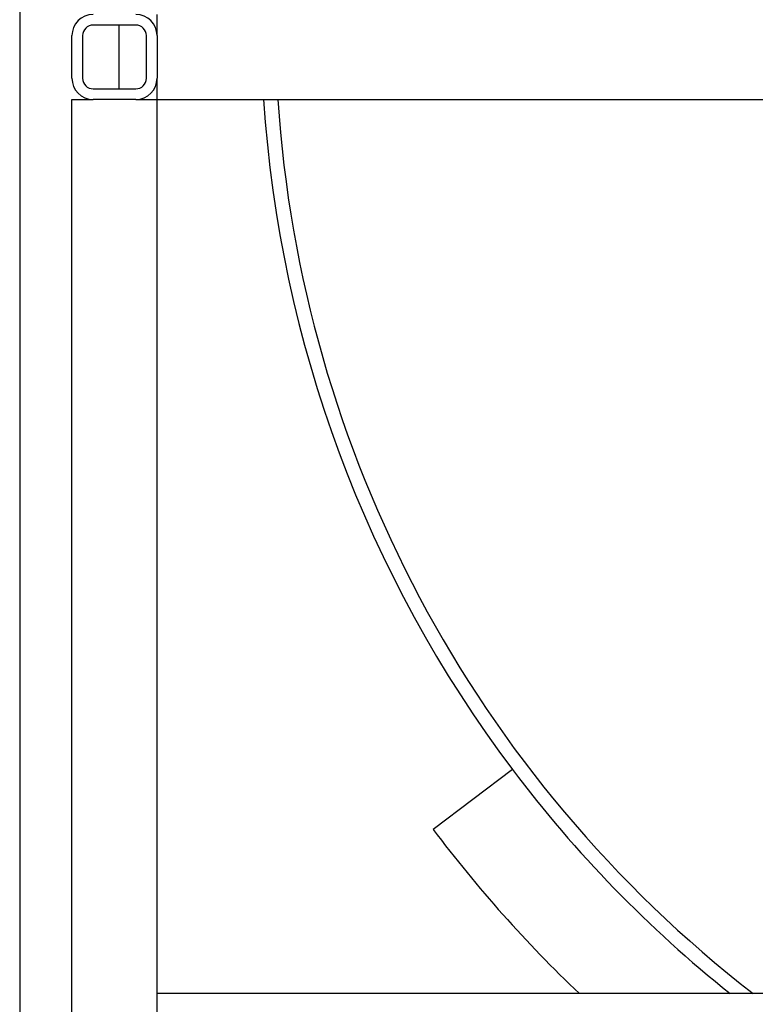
# Model space of a CAD drawing. Header units: inches. Extents: x 5 to 1128, y -85 to 748.
# Tile 563 of 656: x 911 to 924, y 289 to 306. Entities that reach past the tile are written whole.
import ezdxf

# ---------------------------------------------------------------- set-up
doc = ezdxf.new("R2010")
doc.units = ezdxf.units.IN
doc.header["$LTSCALE"] = 32
doc.header["$MEASUREMENT"] = 0
doc.layers.add('Visible (ANSI)', color=7, linetype='Continuous', lineweight=30)

msp = doc.modelspace()

# ---------------------------------------------------------------- linework, layer by layer
at = {"layer": 'Visible (ANSI)'}
for p, q in [((911.30578, 333.23367), (911.30578, 263.22267)), ((913.72578, 305.73367), (913.72578, 306.10867)), ((913.35078, 305.92117), (912.60078, 305.92117)), ((913.05578, 304.79617), (913.05578, 305.92117)), ((912.22578, 304.98367), (912.22578, 305.73367)), ((912.41328, 305.73367), (912.41328, 304.98367)), ((913.53828, 304.98367), (913.53828, 305.73367)), ((913.72578, 305.73367), (913.72578, 304.98367)), ((913.72578, 305.73367), (913.72578, 304.98367)), ((913.72578, 304.60867), (913.72578, 304.98367)), ((912.60078, 304.79617), (913.35078, 304.79617)), ((912.22578, 304.60867), (912.60078, 304.60867)), ((912.22578, 268.85867), (912.22578, 304.60867)), ((913.35078, 304.60867), (912.60078, 304.60867)), ((913.35078, 304.60867), (912.60078, 304.60867)), ((913.35078, 304.60867), (913.72578, 304.60867)), ((913.72578, 288.85867), (913.72578, 304.60867)), ((913.72578, 304.60867), (990.72578, 304.60867)), ((919.9858, 292.80624), (918.58819, 291.75306)), ((990.72578, 288.85867), (913.72578, 288.85867)), ((913.72578, 288.48367), (913.72578, 288.85867))]:
    msp.add_line(p, q, dxfattribs=at)
for centre, radius, start, end in [((912.60078, 305.73367), 0.375, 90, 180), ((913.35078, 305.73367), 0.375, 0, 90), ((912.60078, 305.73367), 0.1875, 90, 180), ((913.35078, 305.73367), 0.1875, 0, 90), ((912.60078, 304.98367), 0.375, 180, 270), ((912.60078, 304.98367), 0.1875, 180, 270), ((913.35078, 304.98367), 0.1875, 270, 0), ((913.35078, 304.98367), 0.375, 270, 0), ((937.55578, 306.04617), 22, 183.746427, 217), ((937.55578, 306.04617), 22, 183.746427, 217), ((937.55578, 306.04617), 21.75, 183.789552, 232.207), ((937.55578, 306.04617), 22, 217, 231.375167), ((937.55578, 306.04617), 23.75, 217, 226.359499)]:
    msp.add_arc(centre, radius, start, end, dxfattribs=at)

doc.saveas('drawing.dxf')
